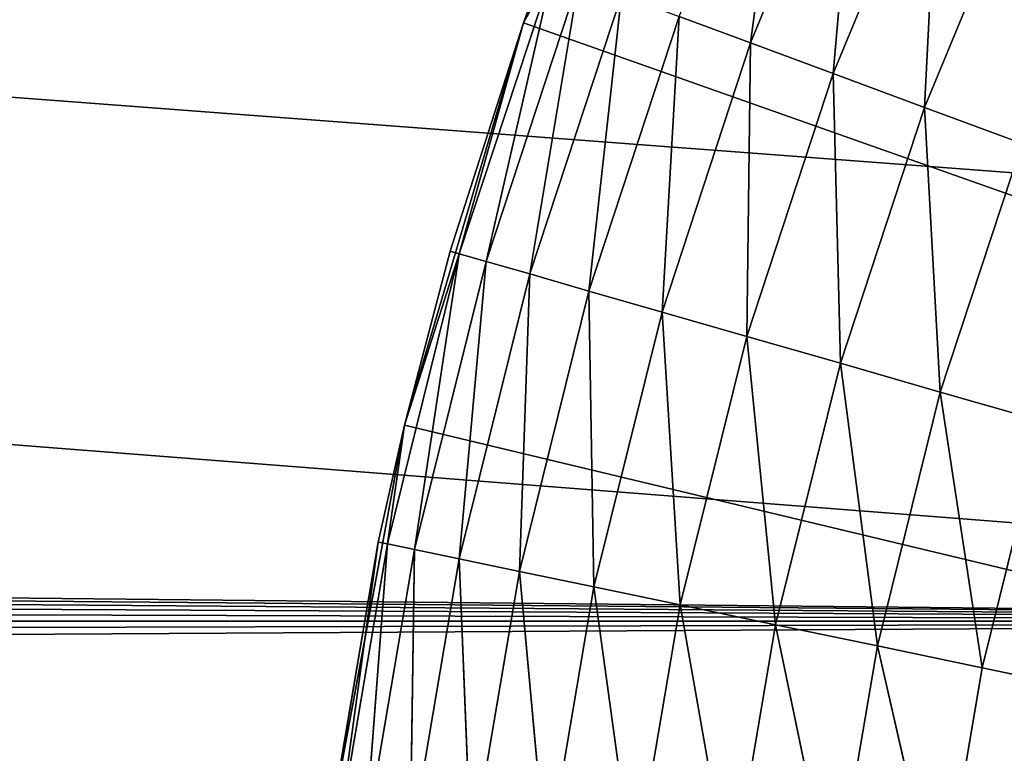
# Model space of a CAD drawing. Extents: x 0.1 to 25.1, y 0 to 8.
# Tile 490 of 582: x 22.436 to 22.595, y 2.274 to 2.393. Entities that reach past the tile are written whole.
import ezdxf

# ---------------------------------------------------------------- set-up
doc = ezdxf.new("R2010")
doc.units = 0
doc.header["$LTSCALE"] = 2.54
doc.layers.get('0').update_dxf_attribs({"color": 13, "linetype": 'CONTINUOUS'})

# ---------------------------------------------------------------- blocks, each defined once
blk = doc.blocks.new('P__KA__AZIENKOWA_DOCIA_25C')
at = {"color": 0}
for p, q in [((0.63026, 4.02566, 29.5), (22.82716, 2.35066, 29.5)), ((0.63026, 4.02566, 29.5), (22.82716, 2.35066, 29.5)), ((0.63026, 4.02566, 29.5), (22.80137, 2.29536, 29.5)), ((0.63026, 4.02566, 29.5), (22.80137, 2.29536, 29.5)), ((22.80137, 2.29536, 29.35), (0.63026, 4.02566, 29.35)), ((0.63026, 4.02566, 29.35), (22.82716, 2.35066, 29.35)), ((0.63026, 4.02566, 29.35), (22.82716, 2.35066, 29.35)), ((22.80137, 2.29536, 29.35), (0.63026, 4.02566, 29.35)), ((2.24997, 2.50455, 29.5), (22.80137, 2.29536, 29.5)), ((2.24997, 2.50455, 29.5), (22.80137, 2.29536, 29.5)), ((2.30526, 2.47876, 29.5), (22.80137, 2.29536, 29.5)), ((2.30526, 2.47876, 29.5), (22.80137, 2.29536, 29.5)), ((22.51746, 2.39239, 29.35), (22.54347, 2.45526, 29.35)), ((22.51746, 2.39239, 29.35), (22.54347, 2.45526, 29.35)), ((22.80137, 2.29536, 29.5), (2.35524, 2.44377, 29.5)), ((22.80137, 2.29536, 29.5), (2.35524, 2.44377, 29.5)), ((2.35524, 2.44377, 29.35), (22.80137, 2.29536, 29.35)), ((2.35524, 2.44377, 29.35), (22.80137, 2.29536, 29.35)), ((22.55427, 2.38912, 28.87339), (22.56062, 2.4367, 28.88572)), ((22.55427, 2.38912, 28.87339), (22.56062, 2.4367, 28.88572)), ((22.55427, 2.38912, 28.87339), (22.57183, 2.43156, 28.87339)), ((22.55427, 2.38912, 28.87339), (22.57183, 2.43156, 28.87339)), ((22.56766, 2.38416, 28.8634), (22.57183, 2.43156, 28.87339)), ((22.56766, 2.38416, 28.8634), (22.57183, 2.43156, 28.87339)), ((22.56766, 2.38416, 28.8634), (22.58481, 2.42562, 28.8634)), ((22.56766, 2.38416, 28.8634), (22.58481, 2.42562, 28.8634)), ((22.58247, 2.37867, 28.85603), (22.58481, 2.42562, 28.8634)), ((22.58247, 2.37867, 28.85603), (22.58481, 2.42562, 28.8634)), ((22.58247, 2.37867, 28.85603), (22.59917, 2.41903, 28.85603)), ((22.58247, 2.37867, 28.85603), (22.59917, 2.41903, 28.85603)), ((22.51746, 2.39239, 29.35), (22.52077, 2.40153, 28.95)), ((22.52077, 2.40153, 28.95), (22.51746, 2.39239, 28.95)), ((22.51746, 2.39239, 29.35), (22.52077, 2.40153, 28.95)), ((22.52077, 2.40153, 28.95), (22.51746, 2.39239, 28.95)), ((2.39838, 2.40063, 29.5), (22.80137, 2.29536, 29.5)), ((2.39838, 2.40063, 29.5), (22.80137, 2.29536, 29.5)), ((2.39838, 2.40063, 29.35), (22.80137, 2.29536, 29.35)), ((2.39838, 2.40063, 29.35), (22.80137, 2.29536, 29.35)), ((22.5222, 2.401, 28.93264), (22.50706, 2.35493, 28.93264)), ((22.5222, 2.401, 28.93264), (22.50706, 2.35493, 28.93264)), ((22.5222, 2.401, 28.93264), (22.51139, 2.35368, 28.9158)), ((22.5222, 2.401, 28.93264), (22.51139, 2.35368, 28.9158)), ((22.5222, 2.401, 28.93264), (22.51746, 2.39239, 28.95)), ((22.5222, 2.401, 28.93264), (22.51746, 2.39239, 28.95)), ((22.52643, 2.39943, 28.9158), (22.51139, 2.35368, 28.9158)), ((22.52643, 2.39943, 28.9158), (22.51139, 2.35368, 28.9158)), ((22.52643, 2.39943, 28.9158), (22.51847, 2.35165, 28.9)), ((22.52643, 2.39943, 28.9158), (22.51847, 2.35165, 28.9)), ((22.53334, 2.39687, 28.9), (22.51847, 2.35165, 28.9)), ((22.53334, 2.39687, 28.9), (22.51847, 2.35165, 28.9)), ((22.53334, 2.39687, 28.9), (22.52808, 2.34888, 28.88572)), ((22.53334, 2.39687, 28.9), (22.52808, 2.34888, 28.88572)), ((22.49816, 2.32715, 29.35), (22.51746, 2.39239, 29.35)), ((22.49816, 2.32715, 29.35), (22.51746, 2.39239, 29.35)), ((22.51746, 2.39239, 29.35), (22.5056, 2.35535, 28.95)), ((22.51746, 2.39239, 29.35), (22.5056, 2.35535, 28.95)), ((22.51746, 2.39239, 28.95), (22.5056, 2.35535, 28.95)), ((22.51746, 2.39239, 28.95), (22.5056, 2.35535, 28.95)), ((22.51746, 2.39239, 28.95), (22.50706, 2.35493, 28.93264)), ((22.51746, 2.39239, 28.95), (22.50706, 2.35493, 28.93264)), ((22.51746, 2.39239, 29.35), (22.51746, 2.39239, 28.95)), ((22.51746, 2.39239, 29.35), (22.51746, 2.39239, 28.95)), ((22.51746, 2.39239, 29.35), (23.13026, 2.17566, 29.35)), ((22.51746, 2.39239, 29.35), (23.13026, 2.17566, 29.35)), ((22.54271, 2.3934, 28.88572), (22.52808, 2.34888, 28.88572)), ((22.54271, 2.3934, 28.88572), (22.52808, 2.34888, 28.88572)), ((22.54271, 2.3934, 28.88572), (22.53993, 2.34548, 28.87339)), ((22.54271, 2.3934, 28.88572), (22.53993, 2.34548, 28.87339)), ((22.55427, 2.38912, 28.87339), (22.54271, 2.3934, 28.88572)), ((22.55427, 2.38912, 28.87339), (22.54271, 2.3934, 28.88572)), ((22.55427, 2.38912, 28.87339), (22.53993, 2.34548, 28.87339)), ((22.55427, 2.38912, 28.87339), (22.53993, 2.34548, 28.87339)), ((22.55427, 2.38912, 28.87339), (22.55365, 2.34153, 28.8634)), ((22.55427, 2.38912, 28.87339), (22.55365, 2.34153, 28.8634)), ((22.56766, 2.38416, 28.8634), (22.55427, 2.38912, 28.87339)), ((22.56766, 2.38416, 28.8634), (22.55427, 2.38912, 28.87339)), ((22.56766, 2.38416, 28.8634), (22.55365, 2.34153, 28.8634)), ((22.56766, 2.38416, 28.8634), (22.55365, 2.34153, 28.8634)), ((22.58247, 2.37867, 28.85603), (22.56766, 2.38416, 28.8634)), ((22.56766, 2.38416, 28.8634), (22.56883, 2.33716, 28.85603)), ((22.56766, 2.38416, 28.8634), (22.56883, 2.33716, 28.85603)), ((22.58247, 2.37867, 28.85603), (22.56766, 2.38416, 28.8634)), ((22.58247, 2.37867, 28.85603), (22.56883, 2.33716, 28.85603)), ((22.58247, 2.37867, 28.85603), (22.56883, 2.33716, 28.85603)), ((22.59826, 2.37281, 28.85152), (22.58247, 2.37867, 28.85603)), ((22.58247, 2.37867, 28.85603), (22.58501, 2.33251, 28.85152)), ((22.58247, 2.37867, 28.85603), (22.58501, 2.33251, 28.85152)), ((22.59826, 2.37281, 28.85152), (22.58247, 2.37867, 28.85603)), ((22.59826, 2.37281, 28.85152), (22.58501, 2.33251, 28.85152)), ((22.59826, 2.37281, 28.85152), (22.58501, 2.33251, 28.85152)), ((22.49816, 2.32715, 29.35), (22.5056, 2.35535, 28.95)), ((22.5056, 2.35535, 28.95), (22.49816, 2.32715, 28.95)), ((22.49816, 2.32715, 29.35), (22.5056, 2.35535, 28.95)), ((22.5056, 2.35535, 28.95), (22.49816, 2.32715, 28.95)), ((22.5056, 2.35535, 28.95), (22.50706, 2.35493, 28.93264)), ((22.5056, 2.35535, 28.95), (22.50706, 2.35493, 28.93264)), ((22.50706, 2.35493, 28.93264), (22.4954, 2.30786, 28.93264)), ((22.50706, 2.35493, 28.93264), (22.4954, 2.30786, 28.93264)), ((22.50706, 2.35493, 28.93264), (22.49816, 2.32715, 28.95)), ((22.50706, 2.35493, 28.93264), (22.49816, 2.32715, 28.95)), ((22.50706, 2.35493, 28.93264), (22.49982, 2.30694, 28.9158)), ((22.50706, 2.35493, 28.93264), (22.49982, 2.30694, 28.9158)), ((22.51139, 2.35368, 28.9158), (22.49982, 2.30694, 28.9158)), ((22.51139, 2.35368, 28.9158), (22.49982, 2.30694, 28.9158)), ((22.51139, 2.35368, 28.9158), (22.50703, 2.30544, 28.9)), ((22.51139, 2.35368, 28.9158), (22.50703, 2.30544, 28.9)), ((22.51139, 2.35368, 28.9158), (22.50706, 2.35493, 28.93264)), ((22.51139, 2.35368, 28.9158), (22.50706, 2.35493, 28.93264)), ((22.51847, 2.35165, 28.9), (22.51139, 2.35368, 28.9158)), ((22.51847, 2.35165, 28.9), (22.51139, 2.35368, 28.9158)), ((2.43337, 2.35066, 29.5), (22.80137, 2.29536, 29.5)), ((2.43337, 2.35066, 29.5), (22.80137, 2.29536, 29.5)), ((2.43337, 2.35066, 29.35), (22.80137, 2.29536, 29.35)), ((2.43337, 2.35066, 29.35), (22.80137, 2.29536, 29.35)), ((22.51847, 2.35165, 28.9), (22.50703, 2.30544, 28.9)), ((22.51847, 2.35165, 28.9), (22.50703, 2.30544, 28.9)), ((22.51847, 2.35165, 28.9), (22.51682, 2.3034, 28.88572)), ((22.51847, 2.35165, 28.9), (22.51682, 2.3034, 28.88572)), ((22.52808, 2.34888, 28.88572), (22.51847, 2.35165, 28.9)), ((22.52808, 2.34888, 28.88572), (22.51847, 2.35165, 28.9)), ((22.52808, 2.34888, 28.88572), (22.51682, 2.3034, 28.88572)), ((22.52808, 2.34888, 28.88572), (22.51682, 2.3034, 28.88572)), ((22.53993, 2.34548, 28.87339), (22.52808, 2.34888, 28.88572)), ((22.52808, 2.34888, 28.88572), (22.52889, 2.30089, 28.87339)), ((22.52808, 2.34888, 28.88572), (22.52889, 2.30089, 28.87339)), ((22.53993, 2.34548, 28.87339), (22.52808, 2.34888, 28.88572)), ((22.53993, 2.34548, 28.87339), (22.52889, 2.30089, 28.87339)), ((22.53993, 2.34548, 28.87339), (22.52889, 2.30089, 28.87339)), ((22.55365, 2.34153, 28.8634), (22.53993, 2.34548, 28.87339)), ((22.53993, 2.34548, 28.87339), (22.54286, 2.29797, 28.8634)), ((22.53993, 2.34548, 28.87339), (22.54286, 2.29797, 28.8634)), ((22.55365, 2.34153, 28.8634), (22.53993, 2.34548, 28.87339)), ((22.55365, 2.34153, 28.8634), (22.54286, 2.29797, 28.8634)), ((22.55365, 2.34153, 28.8634), (22.54286, 2.29797, 28.8634)), ((22.56883, 2.33716, 28.85603), (22.55365, 2.34153, 28.8634)), ((22.55365, 2.34153, 28.8634), (22.55833, 2.29475, 28.85603)), ((22.55365, 2.34153, 28.8634), (22.55833, 2.29475, 28.85603)), ((22.56883, 2.33716, 28.85603), (22.55365, 2.34153, 28.8634)), ((22.56883, 2.33716, 28.85603), (22.55833, 2.29475, 28.85603)), ((22.56883, 2.33716, 28.85603), (22.55833, 2.29475, 28.85603)), ((22.58501, 2.33251, 28.85152), (22.56883, 2.33716, 28.85603)), ((22.56883, 2.33716, 28.85603), (22.57482, 2.29132, 28.85152)), ((22.56883, 2.33716, 28.85603), (22.57482, 2.29132, 28.85152)), ((22.58501, 2.33251, 28.85152), (22.56883, 2.33716, 28.85603)), ((22.58501, 2.33251, 28.85152), (22.57482, 2.29132, 28.85152)), ((22.58501, 2.33251, 28.85152), (22.57482, 2.29132, 28.85152)), ((22.6017, 2.32771, 28.85), (22.58501, 2.33251, 28.85152)), ((22.58501, 2.33251, 28.85152), (22.59182, 2.28778, 28.85)), ((22.58501, 2.33251, 28.85152), (22.59182, 2.28778, 28.85)), ((22.6017, 2.32771, 28.85), (22.58501, 2.33251, 28.85152)), ((22.48579, 2.26024, 29.35), (22.49816, 2.32715, 29.35)), ((22.48579, 2.26024, 29.35), (22.49816, 2.32715, 29.35)), ((22.49816, 2.32715, 29.35), (22.49391, 2.30817, 28.95)), ((22.49816, 2.32715, 29.35), (22.49391, 2.30817, 28.95)), ((22.49816, 2.32715, 28.95), (22.49391, 2.30817, 28.95)), ((22.49816, 2.32715, 28.95), (22.49391, 2.30817, 28.95)), ((22.49816, 2.32715, 28.95), (22.4954, 2.30786, 28.93264)), ((22.49816, 2.32715, 28.95), (22.4954, 2.30786, 28.93264)), ((22.49816, 2.32715, 29.35), (22.49816, 2.32715, 28.95)), ((22.49816, 2.32715, 29.35), (22.49816, 2.32715, 28.95)), ((22.49816, 2.32715, 29.35), (23.13026, 2.17566, 29.35)), ((22.49816, 2.32715, 29.35), (23.13026, 2.17566, 29.35)), ((22.59182, 2.28778, 28.85), (22.6017, 2.32771, 28.85)), ((22.59182, 2.28778, 28.85), (22.6017, 2.32771, 28.85)), ((22.48579, 2.26024, 29.35), (22.49391, 2.30817, 28.95)), ((22.49391, 2.30817, 28.95), (22.48579, 2.26024, 28.95)), ((22.48579, 2.26024, 29.35), (22.49391, 2.30817, 28.95)), ((22.49391, 2.30817, 28.95), (22.48579, 2.26024, 28.95)), ((22.4873, 2.26004, 28.93264), (22.49391, 2.30817, 28.95)), ((22.4873, 2.26004, 28.93264), (22.49391, 2.30817, 28.95)), ((22.4873, 2.26004, 28.93264), (22.4954, 2.30786, 28.93264)), ((22.4873, 2.26004, 28.93264), (22.4954, 2.30786, 28.93264)), ((22.49177, 2.25946, 28.9158), (22.4954, 2.30786, 28.93264)), ((22.49177, 2.25946, 28.9158), (22.4954, 2.30786, 28.93264)), ((22.4954, 2.30786, 28.93264), (22.49391, 2.30817, 28.95)), ((22.4954, 2.30786, 28.93264), (22.49391, 2.30817, 28.95)), ((22.49982, 2.30694, 28.9158), (22.4954, 2.30786, 28.93264)), ((22.49982, 2.30694, 28.9158), (22.4954, 2.30786, 28.93264)), ((22.49177, 2.25946, 28.9158), (22.49982, 2.30694, 28.9158)), ((22.49177, 2.25946, 28.9158), (22.49982, 2.30694, 28.9158)), ((22.49908, 2.2585, 28.9), (22.49982, 2.30694, 28.9158)), ((22.49908, 2.2585, 28.9), (22.49982, 2.30694, 28.9158)), ((22.50703, 2.30544, 28.9), (22.49982, 2.30694, 28.9158)), ((22.50703, 2.30544, 28.9), (22.49982, 2.30694, 28.9158)), ((22.49908, 2.2585, 28.9), (22.50703, 2.30544, 28.9)), ((22.49908, 2.2585, 28.9), (22.50703, 2.30544, 28.9)), ((22.51682, 2.3034, 28.88572), (22.50703, 2.30544, 28.9)), ((22.50899, 2.2572, 28.88572), (22.50703, 2.30544, 28.9)), ((22.51682, 2.3034, 28.88572), (22.50703, 2.30544, 28.9)), ((22.50899, 2.2572, 28.88572), (22.50703, 2.30544, 28.9)), ((22.50899, 2.2572, 28.88572), (22.51682, 2.3034, 28.88572)), ((22.50899, 2.2572, 28.88572), (22.51682, 2.3034, 28.88572)), ((22.52889, 2.30089, 28.87339), (22.51682, 2.3034, 28.88572)), ((22.52121, 2.25559, 28.87339), (22.51682, 2.3034, 28.88572)), ((22.52889, 2.30089, 28.87339), (22.51682, 2.3034, 28.88572)), ((22.52121, 2.25559, 28.87339), (22.51682, 2.3034, 28.88572)), ((22.52121, 2.25559, 28.87339), (22.52889, 2.30089, 28.87339)), ((22.52121, 2.25559, 28.87339), (22.52889, 2.30089, 28.87339)), ((22.54286, 2.29797, 28.8634), (22.52889, 2.30089, 28.87339)), ((22.53537, 2.25374, 28.8634), (22.52889, 2.30089, 28.87339)), ((22.54286, 2.29797, 28.8634), (22.52889, 2.30089, 28.87339)), ((22.53537, 2.25374, 28.8634), (22.52889, 2.30089, 28.87339)), ((22.53537, 2.25374, 28.8634), (22.54286, 2.29797, 28.8634)), ((22.53537, 2.25374, 28.8634), (22.54286, 2.29797, 28.8634)), ((22.55833, 2.29475, 28.85603), (22.54286, 2.29797, 28.8634)), ((22.55103, 2.25168, 28.85603), (22.54286, 2.29797, 28.8634)), ((22.55833, 2.29475, 28.85603), (22.54286, 2.29797, 28.8634)), ((22.55103, 2.25168, 28.85603), (22.54286, 2.29797, 28.8634)), ((2.45916, 2.29536, 29.5), (22.80137, 2.29536, 29.5)), ((2.45916, 2.29536, 29.5), (22.80137, 2.29536, 29.5)), ((2.45916, 2.29536, 29.35), (22.80137, 2.29536, 29.35)), ((2.45916, 2.29536, 29.35), (22.80137, 2.29536, 29.35)), ((2.47495, 2.23643, 29.35), (22.80137, 2.29536, 29.35)), ((2.47495, 2.23643, 29.35), (22.80137, 2.29536, 29.35)), ((2.48026, 2.17566, 29.35), (22.80137, 2.29536, 29.35)), ((2.48026, 2.17566, 29.35), (22.80137, 2.29536, 29.35)), ((22.55103, 2.25168, 28.85603), (22.55833, 2.29475, 28.85603)), ((22.55103, 2.25168, 28.85603), (22.55833, 2.29475, 28.85603)), ((22.57482, 2.29132, 28.85152), (22.55833, 2.29475, 28.85603)), ((22.56772, 2.24949, 28.85152), (22.55833, 2.29475, 28.85603)), ((22.57482, 2.29132, 28.85152), (22.55833, 2.29475, 28.85603)), ((22.56772, 2.24949, 28.85152), (22.55833, 2.29475, 28.85603)), ((22.56772, 2.24949, 28.85152), (22.57482, 2.29132, 28.85152)), ((22.56772, 2.24949, 28.85152), (22.57482, 2.29132, 28.85152)), ((22.59182, 2.28778, 28.85), (22.57482, 2.29132, 28.85152)), ((22.58494, 2.24723, 28.85), (22.57482, 2.29132, 28.85152)), ((22.59182, 2.28778, 28.85), (22.57482, 2.29132, 28.85152)), ((22.58494, 2.24723, 28.85), (22.57482, 2.29132, 28.85152)), ((22.58494, 2.24723, 28.85), (22.59182, 2.28778, 28.85)), ((22.58494, 2.24723, 28.85), (22.59182, 2.28778, 28.85)), ((22.59182, 2.28778, 28.85), (23.13026, 2.17566, 28.85)), ((22.59182, 2.28778, 28.85), (23.13026, 2.17566, 28.85))]:
    blk.add_line(p, q, dxfattribs=at)
mesh = blk.add_polyface(dxfattribs=at)
corners = [(25.13026, 0.32566, 20.5), (0.13026, 0.32566, 20.5), (0.63026, 8.02566, 20.5)]
mesh.append_faces([[corners[k] for k in face] for face in [(0, 1, 2)]], dxfattribs={"color": 0})
mesh = blk.add_polyface(dxfattribs=at)
corners = [(24.63026, 8.02566, 20.65), (0.63026, 8.02566, 20.65), (0.13026, 0.32566, 20.65)]
mesh.append_faces([[corners[k] for k in face] for face in [(0, 1, 2)]], dxfattribs={"color": 0})
mesh = blk.add_polyface(dxfattribs=at)
corners = [(25.13026, 0.32566, 20.65), (24.63026, 8.02566, 20.65), (0.13026, 0.32566, 20.65)]
mesh.append_faces([[corners[k] for k in face] for face in [(0, 1, 2)]], dxfattribs={"color": 0})
mesh = blk.add_polyface(dxfattribs=at)
corners = [(25.13026, 0.32566, 20.5), (0.63026, 8.02566, 20.5), (24.63026, 8.02566, 20.5)]
mesh.append_faces([[corners[k] for k in face] for face in [(0, 1, 2)]], dxfattribs={"color": 0})
mesh = blk.add_polyface(dxfattribs=at)
corners = [(22.86215, 2.40063, 29.5), (0.63026, 4.02566, 29.5), (22.82716, 2.35066, 29.5)]
mesh.append_faces([[corners[k] for k in face] for face in [(0, 1, 2)]], dxfattribs={"color": 0})
mesh = blk.add_polyface(dxfattribs=at)
corners = [(22.82716, 2.35066, 29.5), (0.63026, 4.02566, 29.5), (22.80137, 2.29536, 29.5)]
mesh.append_faces([[corners[k] for k in face] for face in [(0, 1, 2)]], dxfattribs={"color": 0})
mesh = blk.add_polyface(dxfattribs=at)
corners = [(22.80137, 2.29536, 29.5), (0.63026, 4.02566, 29.5), (2.24997, 2.50455, 29.5)]
mesh.append_faces([[corners[k] for k in face] for face in [(0, 1, 2)]], dxfattribs={"color": 0})
mesh = blk.add_polyface(dxfattribs=at)
corners = [(22.82716, 2.35066, 29.35), (22.80137, 2.29536, 29.35), (0.63026, 4.02566, 29.35)]
mesh.append_faces([[corners[k] for k in face] for face in [(0, 1, 2)]], dxfattribs={"color": 0})
mesh = blk.add_polyface(dxfattribs=at)
corners = [(22.86215, 2.40063, 29.35), (22.82716, 2.35066, 29.35), (0.63026, 4.02566, 29.35)]
mesh.append_faces([[corners[k] for k in face] for face in [(0, 1, 2)]], dxfattribs={"color": 0})
mesh = blk.add_polyface(dxfattribs=at)
corners = [(22.80137, 2.29536, 29.35), (2.35524, 2.44377, 29.35), (0.63026, 4.02566, 29.35)]
mesh.append_faces([[corners[k] for k in face] for face in [(0, 1, 2)]], dxfattribs={"color": 0})
mesh = blk.add_polyface(dxfattribs=at)
corners = [(23.13026, 2.17566, 29.35), (22.61443, 2.57115, 29.35), (22.57591, 2.51506, 29.35)]
mesh.append_faces([[corners[k] for k in face] for face in [(0, 1, 2)]], dxfattribs={"color": 0})
mesh = blk.add_polyface(dxfattribs=at)
corners = [(23.13026, 2.17566, 29.35), (22.57591, 2.51506, 29.35), (22.54347, 2.45526, 29.35)]
mesh.append_faces([[corners[k] for k in face] for face in [(0, 1, 2)]], dxfattribs={"color": 0})
mesh = blk.add_polyface(dxfattribs=at)
corners = [(22.80137, 2.29536, 29.5), (2.24997, 2.50455, 29.5), (2.30526, 2.47876, 29.5)]
mesh.append_faces([[corners[k] for k in face] for face in [(0, 1, 2)]], dxfattribs={"color": 0})
mesh = blk.add_polyface(dxfattribs=at)
corners = [(22.80137, 2.29536, 29.5), (2.30526, 2.47876, 29.5), (2.35524, 2.44377, 29.5)]
mesh.append_faces([[corners[k] for k in face] for face in [(0, 1, 2)]], dxfattribs={"color": 0})
mesh = blk.add_polyface(dxfattribs=at)
corners = [(22.54347, 2.45526, 29.35), (22.52077, 2.40153, 28.95), (22.51746, 2.39239, 29.35)]
mesh.append_faces([[corners[k] for k in face] for face in [(0, 1, 2)]], dxfattribs={"color": 0})
mesh = blk.add_polyface(dxfattribs=at)
corners = [(23.13026, 2.17566, 29.35), (22.54347, 2.45526, 29.35), (22.51746, 2.39239, 29.35)]
mesh.append_faces([[corners[k] for k in face] for face in [(0, 1, 2)]], dxfattribs={"color": 0})
mesh = blk.add_polyface(dxfattribs=at)
corners = [(22.80137, 2.29536, 29.5), (2.35524, 2.44377, 29.5), (2.39838, 2.40063, 29.5)]
mesh.append_faces([[corners[k] for k in face] for face in [(0, 1, 2)]], dxfattribs={"color": 0})
mesh = blk.add_polyface(dxfattribs=at)
corners = [(22.80137, 2.29536, 29.35), (2.39838, 2.40063, 29.35), (2.35524, 2.44377, 29.35)]
mesh.append_faces([[corners[k] for k in face] for face in [(0, 1, 2)]], dxfattribs={"color": 0})
mesh = blk.add_polyface(dxfattribs=at)
corners = [(22.56062, 2.4367, 28.88572), (22.55427, 2.38912, 28.87339), (22.54271, 2.3934, 28.88572)]
mesh.append_faces([[corners[k] for k in face] for face in [(0, 1, 2)]], dxfattribs={"color": 0})
mesh = blk.add_polyface(dxfattribs=at)
corners = [(22.57183, 2.43156, 28.87339), (22.55427, 2.38912, 28.87339), (22.56062, 2.4367, 28.88572)]
mesh.append_faces([[corners[k] for k in face] for face in [(0, 1, 2)]], dxfattribs={"color": 0})
mesh = blk.add_polyface(dxfattribs=at)
corners = [(22.57183, 2.43156, 28.87339), (22.56766, 2.38416, 28.8634), (22.55427, 2.38912, 28.87339)]
mesh.append_faces([[corners[k] for k in face] for face in [(0, 1, 2)]], dxfattribs={"color": 0})
mesh = blk.add_polyface(dxfattribs=at)
corners = [(22.58481, 2.42562, 28.8634), (22.56766, 2.38416, 28.8634), (22.57183, 2.43156, 28.87339)]
mesh.append_faces([[corners[k] for k in face] for face in [(0, 1, 2)]], dxfattribs={"color": 0})
mesh = blk.add_polyface(dxfattribs=at)
corners = [(22.58481, 2.42562, 28.8634), (22.58247, 2.37867, 28.85603), (22.56766, 2.38416, 28.8634)]
mesh.append_faces([[corners[k] for k in face] for face in [(0, 1, 2)]], dxfattribs={"color": 0})
mesh = blk.add_polyface(dxfattribs=at)
corners = [(22.59917, 2.41903, 28.85603), (22.58247, 2.37867, 28.85603), (22.58481, 2.42562, 28.8634)]
mesh.append_faces([[corners[k] for k in face] for face in [(0, 1, 2)]], dxfattribs={"color": 0})
mesh = blk.add_polyface(dxfattribs=at)
corners = [(22.59917, 2.41903, 28.85603), (22.59826, 2.37281, 28.85152), (22.58247, 2.37867, 28.85603)]
mesh.append_faces([[corners[k] for k in face] for face in [(0, 1, 2)]], dxfattribs={"color": 0})
mesh = blk.add_polyface(dxfattribs=at)
corners = [(22.52077, 2.40153, 28.95), (22.51746, 2.39239, 28.95), (22.51746, 2.39239, 29.35)]
mesh.append_faces([[corners[k] for k in face] for face in [(0, 1, 2)]], dxfattribs={"color": 0})
mesh = blk.add_polyface(dxfattribs=at)
corners = [(22.52077, 2.40153, 28.95), (22.5222, 2.401, 28.93264), (22.51746, 2.39239, 28.95)]
mesh.append_faces([[corners[k] for k in face] for face in [(0, 1, 2)]], dxfattribs={"color": 0})
mesh = blk.add_polyface(dxfattribs=at)
corners = [(22.80137, 2.29536, 29.5), (2.39838, 2.40063, 29.5), (2.43337, 2.35066, 29.5)]
mesh.append_faces([[corners[k] for k in face] for face in [(0, 1, 2)]], dxfattribs={"color": 0})
mesh = blk.add_polyface(dxfattribs=at)
corners = [(22.80137, 2.29536, 29.35), (2.43337, 2.35066, 29.35), (2.39838, 2.40063, 29.35)]
mesh.append_faces([[corners[k] for k in face] for face in [(0, 1, 2)]], dxfattribs={"color": 0})
mesh = blk.add_polyface(dxfattribs=at)
corners = [(22.5222, 2.401, 28.93264), (22.50706, 2.35493, 28.93264), (22.51746, 2.39239, 28.95)]
mesh.append_faces([[corners[k] for k in face] for face in [(0, 1, 2)]], dxfattribs={"color": 0})
mesh = blk.add_polyface(dxfattribs=at)
corners = [(22.5222, 2.401, 28.93264), (22.51139, 2.35368, 28.9158), (22.50706, 2.35493, 28.93264)]
mesh.append_faces([[corners[k] for k in face] for face in [(0, 1, 2)]], dxfattribs={"color": 0})
mesh = blk.add_polyface(dxfattribs=at)
corners = [(22.5222, 2.401, 28.93264), (22.52643, 2.39943, 28.9158), (22.51139, 2.35368, 28.9158)]
mesh.append_faces([[corners[k] for k in face] for face in [(0, 1, 2)]], dxfattribs={"color": 0})
mesh = blk.add_polyface(dxfattribs=at)
corners = [(22.52643, 2.39943, 28.9158), (22.51847, 2.35165, 28.9), (22.51139, 2.35368, 28.9158)]
mesh.append_faces([[corners[k] for k in face] for face in [(0, 1, 2)]], dxfattribs={"color": 0})
mesh = blk.add_polyface(dxfattribs=at)
corners = [(22.52643, 2.39943, 28.9158), (22.53334, 2.39687, 28.9), (22.51847, 2.35165, 28.9)]
mesh.append_faces([[corners[k] for k in face] for face in [(0, 1, 2)]], dxfattribs={"color": 0})
mesh = blk.add_polyface(dxfattribs=at)
corners = [(22.53334, 2.39687, 28.9), (22.52808, 2.34888, 28.88572), (22.51847, 2.35165, 28.9)]
mesh.append_faces([[corners[k] for k in face] for face in [(0, 1, 2)]], dxfattribs={"color": 0})
mesh = blk.add_polyface(dxfattribs=at)
corners = [(22.53334, 2.39687, 28.9), (22.54271, 2.3934, 28.88572), (22.52808, 2.34888, 28.88572)]
mesh.append_faces([[corners[k] for k in face] for face in [(0, 1, 2)]], dxfattribs={"color": 0})
mesh = blk.add_polyface(dxfattribs=at)
corners = [(22.51746, 2.39239, 29.35), (22.5056, 2.35535, 28.95), (22.49816, 2.32715, 29.35)]
mesh.append_faces([[corners[k] for k in face] for face in [(0, 1, 2)]], dxfattribs={"color": 0})
mesh = blk.add_polyface(dxfattribs=at)
corners = [(23.13026, 2.17566, 29.35), (22.51746, 2.39239, 29.35), (22.49816, 2.32715, 29.35)]
mesh.append_faces([[corners[k] for k in face] for face in [(0, 1, 2)]], dxfattribs={"color": 0})
mesh = blk.add_polyface(dxfattribs=at)
corners = [(22.51746, 2.39239, 28.95), (22.5056, 2.35535, 28.95), (22.51746, 2.39239, 29.35)]
mesh.append_faces([[corners[k] for k in face] for face in [(0, 1, 2)]], dxfattribs={"color": 0})
mesh = blk.add_polyface(dxfattribs=at)
corners = [(22.51746, 2.39239, 28.95), (22.50706, 2.35493, 28.93264), (22.5056, 2.35535, 28.95)]
mesh.append_faces([[corners[k] for k in face] for face in [(0, 1, 2)]], dxfattribs={"color": 0})
mesh = blk.add_polyface(dxfattribs=at)
corners = [(22.54271, 2.3934, 28.88572), (22.53993, 2.34548, 28.87339), (22.52808, 2.34888, 28.88572)]
mesh.append_faces([[corners[k] for k in face] for face in [(0, 1, 2)]], dxfattribs={"color": 0})
mesh = blk.add_polyface(dxfattribs=at)
corners = [(22.55427, 2.38912, 28.87339), (22.53993, 2.34548, 28.87339), (22.54271, 2.3934, 28.88572)]
mesh.append_faces([[corners[k] for k in face] for face in [(0, 1, 2)]], dxfattribs={"color": 0})
mesh = blk.add_polyface(dxfattribs=at)
corners = [(22.55427, 2.38912, 28.87339), (22.55365, 2.34153, 28.8634), (22.53993, 2.34548, 28.87339)]
mesh.append_faces([[corners[k] for k in face] for face in [(0, 1, 2)]], dxfattribs={"color": 0})
mesh = blk.add_polyface(dxfattribs=at)
corners = [(22.56766, 2.38416, 28.8634), (22.55365, 2.34153, 28.8634), (22.55427, 2.38912, 28.87339)]
mesh.append_faces([[corners[k] for k in face] for face in [(0, 1, 2)]], dxfattribs={"color": 0})
mesh = blk.add_polyface(dxfattribs=at)
corners = [(22.56883, 2.33716, 28.85603), (22.55365, 2.34153, 28.8634), (22.56766, 2.38416, 28.8634)]
mesh.append_faces([[corners[k] for k in face] for face in [(0, 1, 2)]], dxfattribs={"color": 0})
mesh = blk.add_polyface(dxfattribs=at)
corners = [(22.58247, 2.37867, 28.85603), (22.56883, 2.33716, 28.85603), (22.56766, 2.38416, 28.8634)]
mesh.append_faces([[corners[k] for k in face] for face in [(0, 1, 2)]], dxfattribs={"color": 0})
mesh = blk.add_polyface(dxfattribs=at)
corners = [(22.58501, 2.33251, 28.85152), (22.56883, 2.33716, 28.85603), (22.58247, 2.37867, 28.85603)]
mesh.append_faces([[corners[k] for k in face] for face in [(0, 1, 2)]], dxfattribs={"color": 0})
mesh = blk.add_polyface(dxfattribs=at)
corners = [(22.59826, 2.37281, 28.85152), (22.58501, 2.33251, 28.85152), (22.58247, 2.37867, 28.85603)]
mesh.append_faces([[corners[k] for k in face] for face in [(0, 1, 2)]], dxfattribs={"color": 0})
mesh = blk.add_polyface(dxfattribs=at)
corners = [(22.6017, 2.32771, 28.85), (22.58501, 2.33251, 28.85152), (22.59826, 2.37281, 28.85152)]
mesh.append_faces([[corners[k] for k in face] for face in [(0, 1, 2)]], dxfattribs={"color": 0})
mesh = blk.add_polyface(dxfattribs=at)
corners = [(22.5056, 2.35535, 28.95), (22.49816, 2.32715, 28.95), (22.49816, 2.32715, 29.35)]
mesh.append_faces([[corners[k] for k in face] for face in [(0, 1, 2)]], dxfattribs={"color": 0})
mesh = blk.add_polyface(dxfattribs=at)
corners = [(22.5056, 2.35535, 28.95), (22.50706, 2.35493, 28.93264), (22.49816, 2.32715, 28.95)]
mesh.append_faces([[corners[k] for k in face] for face in [(0, 1, 2)]], dxfattribs={"color": 0})
mesh = blk.add_polyface(dxfattribs=at)
corners = [(22.50706, 2.35493, 28.93264), (22.4954, 2.30786, 28.93264), (22.49816, 2.32715, 28.95)]
mesh.append_faces([[corners[k] for k in face] for face in [(0, 1, 2)]], dxfattribs={"color": 0})
mesh = blk.add_polyface(dxfattribs=at)
corners = [(22.50706, 2.35493, 28.93264), (22.49982, 2.30694, 28.9158), (22.4954, 2.30786, 28.93264)]
mesh.append_faces([[corners[k] for k in face] for face in [(0, 1, 2)]], dxfattribs={"color": 0})
mesh = blk.add_polyface(dxfattribs=at)
corners = [(22.50706, 2.35493, 28.93264), (22.51139, 2.35368, 28.9158), (22.49982, 2.30694, 28.9158)]
mesh.append_faces([[corners[k] for k in face] for face in [(0, 1, 2)]], dxfattribs={"color": 0})
mesh = blk.add_polyface(dxfattribs=at)
corners = [(22.51139, 2.35368, 28.9158), (22.50703, 2.30544, 28.9), (22.49982, 2.30694, 28.9158)]
mesh.append_faces([[corners[k] for k in face] for face in [(0, 1, 2)]], dxfattribs={"color": 0})
mesh = blk.add_polyface(dxfattribs=at)
corners = [(22.51139, 2.35368, 28.9158), (22.51847, 2.35165, 28.9), (22.50703, 2.30544, 28.9)]
mesh.append_faces([[corners[k] for k in face] for face in [(0, 1, 2)]], dxfattribs={"color": 0})
mesh = blk.add_polyface(dxfattribs=at)
corners = [(22.80137, 2.29536, 29.5), (2.43337, 2.35066, 29.5), (2.45916, 2.29536, 29.5)]
mesh.append_faces([[corners[k] for k in face] for face in [(0, 1, 2)]], dxfattribs={"color": 0})
mesh = blk.add_polyface(dxfattribs=at)
corners = [(22.80137, 2.29536, 29.35), (2.45916, 2.29536, 29.35), (2.43337, 2.35066, 29.35)]
mesh.append_faces([[corners[k] for k in face] for face in [(0, 1, 2)]], dxfattribs={"color": 0})
mesh = blk.add_polyface(dxfattribs=at)
corners = [(22.51847, 2.35165, 28.9), (22.51682, 2.3034, 28.88572), (22.50703, 2.30544, 28.9)]
mesh.append_faces([[corners[k] for k in face] for face in [(0, 1, 2)]], dxfattribs={"color": 0})
mesh = blk.add_polyface(dxfattribs=at)
corners = [(22.51847, 2.35165, 28.9), (22.52808, 2.34888, 28.88572), (22.51682, 2.3034, 28.88572)]
mesh.append_faces([[corners[k] for k in face] for face in [(0, 1, 2)]], dxfattribs={"color": 0})
mesh = blk.add_polyface(dxfattribs=at)
corners = [(22.52889, 2.30089, 28.87339), (22.51682, 2.3034, 28.88572), (22.52808, 2.34888, 28.88572)]
mesh.append_faces([[corners[k] for k in face] for face in [(0, 1, 2)]], dxfattribs={"color": 0})
mesh = blk.add_polyface(dxfattribs=at)
corners = [(22.53993, 2.34548, 28.87339), (22.52889, 2.30089, 28.87339), (22.52808, 2.34888, 28.88572)]
mesh.append_faces([[corners[k] for k in face] for face in [(0, 1, 2)]], dxfattribs={"color": 0})
mesh = blk.add_polyface(dxfattribs=at)
corners = [(22.54286, 2.29797, 28.8634), (22.52889, 2.30089, 28.87339), (22.53993, 2.34548, 28.87339)]
mesh.append_faces([[corners[k] for k in face] for face in [(0, 1, 2)]], dxfattribs={"color": 0})
mesh = blk.add_polyface(dxfattribs=at)
corners = [(22.55365, 2.34153, 28.8634), (22.54286, 2.29797, 28.8634), (22.53993, 2.34548, 28.87339)]
mesh.append_faces([[corners[k] for k in face] for face in [(0, 1, 2)]], dxfattribs={"color": 0})
mesh = blk.add_polyface(dxfattribs=at)
corners = [(22.55833, 2.29475, 28.85603), (22.54286, 2.29797, 28.8634), (22.55365, 2.34153, 28.8634)]
mesh.append_faces([[corners[k] for k in face] for face in [(0, 1, 2)]], dxfattribs={"color": 0})
mesh = blk.add_polyface(dxfattribs=at)
corners = [(22.56883, 2.33716, 28.85603), (22.55833, 2.29475, 28.85603), (22.55365, 2.34153, 28.8634)]
mesh.append_faces([[corners[k] for k in face] for face in [(0, 1, 2)]], dxfattribs={"color": 0})
mesh = blk.add_polyface(dxfattribs=at)
corners = [(22.57482, 2.29132, 28.85152), (22.55833, 2.29475, 28.85603), (22.56883, 2.33716, 28.85603)]
mesh.append_faces([[corners[k] for k in face] for face in [(0, 1, 2)]], dxfattribs={"color": 0})
mesh = blk.add_polyface(dxfattribs=at)
corners = [(22.58501, 2.33251, 28.85152), (22.57482, 2.29132, 28.85152), (22.56883, 2.33716, 28.85603)]
mesh.append_faces([[corners[k] for k in face] for face in [(0, 1, 2)]], dxfattribs={"color": 0})
mesh = blk.add_polyface(dxfattribs=at)
corners = [(22.59182, 2.28778, 28.85), (22.57482, 2.29132, 28.85152), (22.58501, 2.33251, 28.85152)]
mesh.append_faces([[corners[k] for k in face] for face in [(0, 1, 2)]], dxfattribs={"color": 0})
mesh = blk.add_polyface(dxfattribs=at)
corners = [(22.6017, 2.32771, 28.85), (22.59182, 2.28778, 28.85), (22.58501, 2.33251, 28.85152)]
mesh.append_faces([[corners[k] for k in face] for face in [(0, 1, 2)]], dxfattribs={"color": 0})
mesh = blk.add_polyface(dxfattribs=at)
corners = [(22.49816, 2.32715, 29.35), (22.49391, 2.30817, 28.95), (22.48579, 2.26024, 29.35)]
mesh.append_faces([[corners[k] for k in face] for face in [(0, 1, 2)]], dxfattribs={"color": 0})
mesh = blk.add_polyface(dxfattribs=at)
corners = [(23.13026, 2.17566, 29.35), (22.49816, 2.32715, 29.35), (22.48579, 2.26024, 29.35)]
mesh.append_faces([[corners[k] for k in face] for face in [(0, 1, 2)]], dxfattribs={"color": 0})
mesh = blk.add_polyface(dxfattribs=at)
corners = [(22.49816, 2.32715, 28.95), (22.49391, 2.30817, 28.95), (22.49816, 2.32715, 29.35)]
mesh.append_faces([[corners[k] for k in face] for face in [(0, 1, 2)]], dxfattribs={"color": 0})
mesh = blk.add_polyface(dxfattribs=at)
corners = [(22.49816, 2.32715, 28.95), (22.4954, 2.30786, 28.93264), (22.49391, 2.30817, 28.95)]
mesh.append_faces([[corners[k] for k in face] for face in [(0, 1, 2)]], dxfattribs={"color": 0})
mesh = blk.add_polyface(dxfattribs=at)
corners = [(23.13026, 2.17566, 28.85), (22.59182, 2.28778, 28.85), (22.6017, 2.32771, 28.85)]
mesh.append_faces([[corners[k] for k in face] for face in [(0, 1, 2)]], dxfattribs={"color": 0})
mesh = blk.add_polyface(dxfattribs=at)
corners = [(22.49391, 2.30817, 28.95), (22.48579, 2.26024, 28.95), (22.48579, 2.26024, 29.35)]
mesh.append_faces([[corners[k] for k in face] for face in [(0, 1, 2)]], dxfattribs={"color": 0})
mesh = blk.add_polyface(dxfattribs=at)
corners = [(22.49391, 2.30817, 28.95), (22.4873, 2.26004, 28.93264), (22.48579, 2.26024, 28.95)]
mesh.append_faces([[corners[k] for k in face] for face in [(0, 1, 2)]], dxfattribs={"color": 0})
mesh = blk.add_polyface(dxfattribs=at)
corners = [(22.49391, 2.30817, 28.95), (22.4954, 2.30786, 28.93264), (22.4873, 2.26004, 28.93264)]
mesh.append_faces([[corners[k] for k in face] for face in [(0, 1, 2)]], dxfattribs={"color": 0})
mesh = blk.add_polyface(dxfattribs=at)
corners = [(22.4954, 2.30786, 28.93264), (22.49177, 2.25946, 28.9158), (22.4873, 2.26004, 28.93264)]
mesh.append_faces([[corners[k] for k in face] for face in [(0, 1, 2)]], dxfattribs={"color": 0})
mesh = blk.add_polyface(dxfattribs=at)
corners = [(22.4954, 2.30786, 28.93264), (22.49982, 2.30694, 28.9158), (22.49177, 2.25946, 28.9158)]
mesh.append_faces([[corners[k] for k in face] for face in [(0, 1, 2)]], dxfattribs={"color": 0})
mesh = blk.add_polyface(dxfattribs=at)
corners = [(22.49982, 2.30694, 28.9158), (22.49908, 2.2585, 28.9), (22.49177, 2.25946, 28.9158)]
mesh.append_faces([[corners[k] for k in face] for face in [(0, 1, 2)]], dxfattribs={"color": 0})
mesh = blk.add_polyface(dxfattribs=at)
corners = [(22.49982, 2.30694, 28.9158), (22.50703, 2.30544, 28.9), (22.49908, 2.2585, 28.9)]
mesh.append_faces([[corners[k] for k in face] for face in [(0, 1, 2)]], dxfattribs={"color": 0})
mesh = blk.add_polyface(dxfattribs=at)
corners = [(22.50703, 2.30544, 28.9), (22.50899, 2.2572, 28.88572), (22.49908, 2.2585, 28.9)]
mesh.append_faces([[corners[k] for k in face] for face in [(0, 1, 2)]], dxfattribs={"color": 0})
mesh = blk.add_polyface(dxfattribs=at)
corners = [(22.50703, 2.30544, 28.9), (22.51682, 2.3034, 28.88572), (22.50899, 2.2572, 28.88572)]
mesh.append_faces([[corners[k] for k in face] for face in [(0, 1, 2)]], dxfattribs={"color": 0})
mesh = blk.add_polyface(dxfattribs=at)
corners = [(22.52121, 2.25559, 28.87339), (22.50899, 2.2572, 28.88572), (22.51682, 2.3034, 28.88572)]
mesh.append_faces([[corners[k] for k in face] for face in [(0, 1, 2)]], dxfattribs={"color": 0})
mesh = blk.add_polyface(dxfattribs=at)
corners = [(22.52889, 2.30089, 28.87339), (22.52121, 2.25559, 28.87339), (22.51682, 2.3034, 28.88572)]
mesh.append_faces([[corners[k] for k in face] for face in [(0, 1, 2)]], dxfattribs={"color": 0})
mesh = blk.add_polyface(dxfattribs=at)
corners = [(22.53537, 2.25374, 28.8634), (22.52121, 2.25559, 28.87339), (22.52889, 2.30089, 28.87339)]
mesh.append_faces([[corners[k] for k in face] for face in [(0, 1, 2)]], dxfattribs={"color": 0})
mesh = blk.add_polyface(dxfattribs=at)
corners = [(22.54286, 2.29797, 28.8634), (22.53537, 2.25374, 28.8634), (22.52889, 2.30089, 28.87339)]
mesh.append_faces([[corners[k] for k in face] for face in [(0, 1, 2)]], dxfattribs={"color": 0})
mesh = blk.add_polyface(dxfattribs=at)
corners = [(22.55103, 2.25168, 28.85603), (22.53537, 2.25374, 28.8634), (22.54286, 2.29797, 28.8634)]
mesh.append_faces([[corners[k] for k in face] for face in [(0, 1, 2)]], dxfattribs={"color": 0})
mesh = blk.add_polyface(dxfattribs=at)
corners = [(22.55833, 2.29475, 28.85603), (22.55103, 2.25168, 28.85603), (22.54286, 2.29797, 28.8634)]
mesh.append_faces([[corners[k] for k in face] for face in [(0, 1, 2)]], dxfattribs={"color": 0})
mesh = blk.add_polyface(dxfattribs=at)
corners = [(22.80137, 2.29536, 29.5), (2.45916, 2.29536, 29.5), (22.78558, 2.23643, 29.5)]
mesh.append_faces([[corners[k] for k in face] for face in [(0, 1, 2)]], dxfattribs={"color": 0})
mesh = blk.add_polyface(dxfattribs=at)
corners = [(22.78558, 2.23643, 29.5), (2.45916, 2.29536, 29.5), (22.78026, 2.17566, 29.5)]
mesh.append_faces([[corners[k] for k in face] for face in [(0, 1, 2)]], dxfattribs={"color": 0})
mesh = blk.add_polyface(dxfattribs=at)
corners = [(22.78026, 2.17566, 29.5), (2.45916, 2.29536, 29.5), (2.47495, 2.23643, 29.5)]
mesh.append_faces([[corners[k] for k in face] for face in [(0, 1, 2)]], dxfattribs={"color": 0})
mesh = blk.add_polyface(dxfattribs=at)
corners = [(22.80137, 2.29536, 29.35), (2.47495, 2.23643, 29.35), (2.45916, 2.29536, 29.35)]
mesh.append_faces([[corners[k] for k in face] for face in [(0, 1, 2)]], dxfattribs={"color": 0})
mesh = blk.add_polyface(dxfattribs=at)
corners = [(22.80137, 2.29536, 29.35), (2.48026, 2.17566, 29.35), (2.47495, 2.23643, 29.35)]
mesh.append_faces([[corners[k] for k in face] for face in [(0, 1, 2)]], dxfattribs={"color": 0})
mesh = blk.add_polyface(dxfattribs=at)
corners = [(22.80137, 2.29536, 29.35), (22.78558, 2.23643, 29.35), (2.48026, 2.17566, 29.35)]
mesh.append_faces([[corners[k] for k in face] for face in [(0, 1, 2)]], dxfattribs={"color": 0})
mesh = blk.add_polyface(dxfattribs=at)
corners = [(22.56772, 2.24949, 28.85152), (22.55103, 2.25168, 28.85603), (22.55833, 2.29475, 28.85603)]
mesh.append_faces([[corners[k] for k in face] for face in [(0, 1, 2)]], dxfattribs={"color": 0})
mesh = blk.add_polyface(dxfattribs=at)
corners = [(22.57482, 2.29132, 28.85152), (22.56772, 2.24949, 28.85152), (22.55833, 2.29475, 28.85603)]
mesh.append_faces([[corners[k] for k in face] for face in [(0, 1, 2)]], dxfattribs={"color": 0})
mesh = blk.add_polyface(dxfattribs=at)
corners = [(22.58494, 2.24723, 28.85), (22.56772, 2.24949, 28.85152), (22.57482, 2.29132, 28.85152)]
mesh.append_faces([[corners[k] for k in face] for face in [(0, 1, 2)]], dxfattribs={"color": 0})
mesh = blk.add_polyface(dxfattribs=at)
corners = [(22.59182, 2.28778, 28.85), (22.58494, 2.24723, 28.85), (22.57482, 2.29132, 28.85152)]
mesh.append_faces([[corners[k] for k in face] for face in [(0, 1, 2)]], dxfattribs={"color": 0})
mesh = blk.add_polyface(dxfattribs=at)
corners = [(23.13026, 2.17566, 28.85), (22.58494, 2.24723, 28.85), (22.59182, 2.28778, 28.85)]
mesh.append_faces([[corners[k] for k in face] for face in [(0, 1, 2)]], dxfattribs={"color": 0})

msp = doc.modelspace()

# ---------------------------------------------------------------- block references
at = {"color": 0}
msp.add_blockref('P__KA__AZIENKOWA_DOCIA_25C', (0, 0), dxfattribs=at)

doc.saveas('drawing.dxf')
